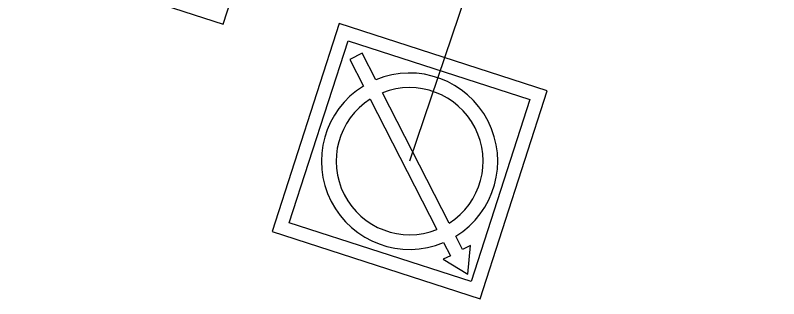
# Model space of a CAD drawing. Extents: x -595129 to -593591, y -1168385 to -1166898.
# Drawn here: x -594732.072 to -594728.089, y -1167137.718 to -1167136.239 of the extents above; entities that cross this region are included whole.
import ezdxf

# ---------------------------------------------------------------- set-up
doc = ezdxf.new("R2010")
doc.units = 0
doc.layers.add('V Odběrné místo', color=7, linetype='Continuous')
doc.layers.add('V Přípojka', color=7, linetype='Continuous')

msp = doc.modelspace()

# ---------------------------------------------------------------- linework, layer by layer
at = {"layer": 'V Odběrné místo'}
for p, q in [((-594729.8092, -1167137.3235), (-594730.157, -1167136.6438)), ((-594730.2203, -1167136.6766), (-594729.873, -1167137.3562))]:
    msp.add_line(p, q, dxfattribs=at)
for points in [[(-594730.6362, -1167135.2007), (-594731.7206, -1167134.8491), (-594732.0722, -1167135.9335), (-594730.9878, -1167136.2851)], [(-594730.3822, -1167136.2824), (-594730.7326, -1167137.3672), (-594729.6478, -1167137.7176), (-594729.2974, -1167136.6328)], [(-594730.3363, -1167136.3721), (-594729.3871, -1167136.6787), (-594729.6937, -1167137.6279), (-594730.6429, -1167137.3213)]]:
    msp.add_lwpolyline(points, close=True, dxfattribs=at)
for points in [[(-594730.1918, -1167136.5758), (-594730.2631, -1167136.4365), (-594730.3268, -1167136.4689), (-594730.2555, -1167136.6079)], [(-594729.8376, -1167137.4244), (-594729.8025, -1167137.4932), (-594729.8392, -1167137.5116), (-594729.7111, -1167137.5887), (-594729.6981, -1167137.4395), (-594729.739, -1167137.4607), (-594729.7744, -1167137.3916)]]:
    msp.add_lwpolyline(points, dxfattribs=at)
for radius, start, end in [(0.4596, 301.5744, 112.6286), (0.46, 121.5238, 292.6789), (0.3835, 302.4652, 111.7379), (0.3834, 122.4145, 291.735)]:
    msp.add_arc((-594730.015, -1167137), radius, start, end, dxfattribs=at)
at = {"layer": 'V Přípojka'}
msp.add_lwpolyline([(-594728.0895, -1167131.3057), (-594728.15, -1167131.49), (-594730.015, -1167137)], dxfattribs=at)

doc.saveas('drawing.dxf')
